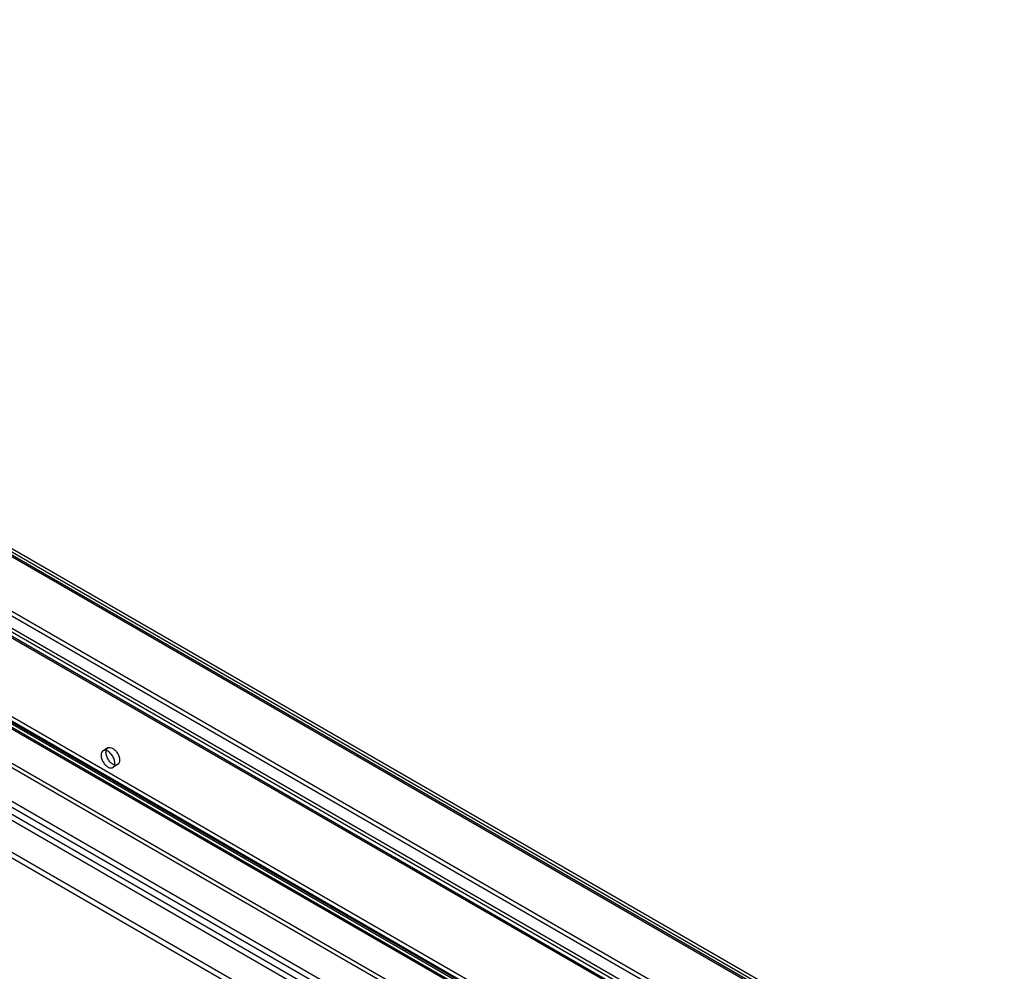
# Model space of a CAD drawing. Header units: millimetres. Extents: x 188 to 1028, y 131 to 1566.
# Tile 326 of 326: x 813 to 1027, y 1359 to 1565. Entities that reach past the tile are written whole.
import ezdxf

# ---------------------------------------------------------------- set-up
doc = ezdxf.new("R2010")
doc.units = ezdxf.units.MM
doc.header["$LTSCALE"] = 110.325218
doc.layers.get('0').update_dxf_attribs({"linetype": 'CONTINUOUS'})

msp = doc.modelspace()

# ---------------------------------------------------------------- linework, layer by layer
at = {"color": 7, "linetype": 'CONTINUOUS'}
for p, q in [((1026.86, 1325.13), (611.22, 1565.09)), ((611.22, 1564.11), (1026.01, 1324.64)), ((1025.8, 1325.1), (611.72, 1564.16)), ((1026.4, 1326.14), (612.32, 1565.2)), ((1013.03, 1315.72), (595.13, 1556.99)), ((596.38, 1557.11), (1012.52, 1316.86)), ((595.13, 1555.76), (1011.97, 1315.11)), ((595.63, 1555.81), (1011.77, 1315.56)), ((991.5, 1332.64), (622.67, 1545.58)), ((991.5, 1331.66), (622.67, 1544.6)), ((595.84, 1518.61), (1011.97, 1278.36)), ((1013.03, 1278.98), (596.9, 1519.23)), ((1011.27, 1277.14), (595.13, 1517.39)), ((595.13, 1516.16), (1011.27, 1275.91)), ((591.6, 1511.27), (1000.66, 1275.1)), ((591.6, 1510.04), (1000.66, 1273.87)), ((928.71, 1346.03), (645.87, 1509.33)), ((928.71, 1344.81), (645.87, 1508.1)), ((924.47, 1346.85), (647.14, 1506.96)), ((647.14, 1505.98), (923.62, 1346.36)), ((647.64, 1506.03), (923.41, 1346.82)), ((648.24, 1507.07), (924.01, 1347.85)), ((653.5, 1493.9), (917.96, 1341.21)), ((654.35, 1494.39), (918.81, 1341.7)), ((832.2, 1407.04), (831.14, 1406.43)), ((834.3, 1403.41), (833.24, 1402.79))]:
    msp.add_line(p, q, dxfattribs=at)
for points, knots in [([(831.77, 1406.08), (831.77, 1406.31), (831.82, 1406.74), (832.32, 1407.19), (832.99, 1407.12), (833.63, 1406.72), (834.2, 1406.06), (834.61, 1405.26), (834.74, 1404.66), (834.74, 1404.37)], [0, 0, 0, 0, 0.129744, 0.233538, 0.344971, 0.487672, 0.656606, 0.835068, 1, 1, 1, 1]), ([(833.68, 1403.76), (833.68, 1404.04), (833.55, 1404.63), (833.15, 1405.43), (832.59, 1406.09), (831.95, 1406.5), (831.26, 1406.58), (830.76, 1406.13), (830.71, 1405.7), (830.71, 1405.47)], [0, 0, 0, 0, 0.162807, 0.337914, 0.506802, 0.652033, 0.765633, 0.870556, 1, 1, 1, 1]), ([(830.71, 1405.47), (830.71, 1405.19), (830.83, 1404.59), (831.23, 1403.79), (831.8, 1403.13), (832.43, 1402.72), (833.11, 1402.65), (833.62, 1403.09), (833.68, 1403.53), (833.68, 1403.76)], [0, 0, 0, 0, 0.162892, 0.338517, 0.507397, 0.652855, 0.765202, 0.869081, 1, 1, 1, 1]), ([(834.74, 1404.37), (834.74, 1404.14), (834.68, 1403.71), (834.18, 1403.27), (833.51, 1403.33), (832.87, 1403.74), (832.3, 1404.39), (831.89, 1405.2), (831.77, 1405.8), (831.77, 1406.08)], [0, 0, 0, 0, 0.130231, 0.233176, 0.344879, 0.489739, 0.658605, 0.836049, 1, 1, 1, 1])]:
    msp.add_open_spline(points, degree=3, knots=knots, dxfattribs=at)

doc.saveas('drawing.dxf')
